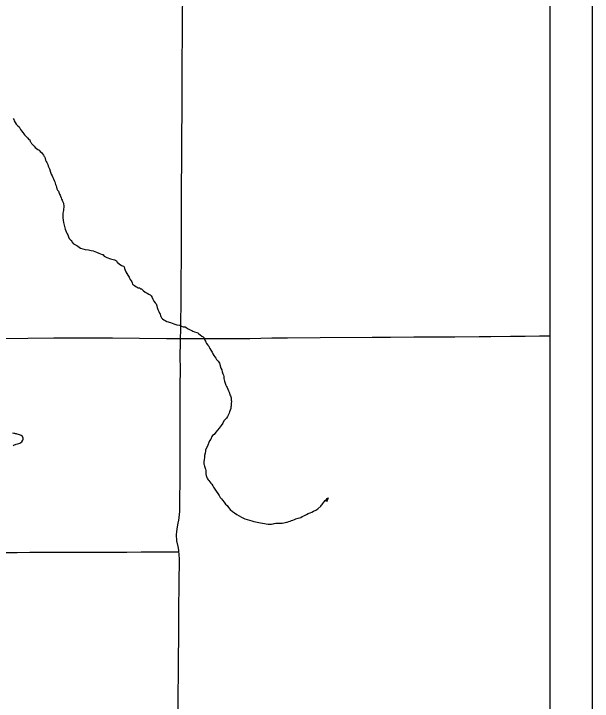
# Model space of a CAD drawing. Extents: x -17 to 88, y -5 to 22.
# Drawn here: x -11.619 to -10.26, y 15.887 to 17.501 of the extents above; entities that cross this region are included whole.
import ezdxf

# ---------------------------------------------------------------- set-up
doc = ezdxf.new("R2010")
doc.units = 0
for name, color, linetype in [('Default', 7, 'Continuous'), ('GM_X_County_Road', 7, 'Continuous'), ('GM_X_Minor_Lake', 7, 'Continuous'), ('GM_X_Minor_River', 7, 'Continuous'), ('GM_X_Township_Road', 7, 'Continuous'), ('SH_Data', 7, 'Continuous')]:
    doc.layers.add(name, color=color, linetype=linetype)

msp = doc.modelspace()

# ---------------------------------------------------------------- linework, layer by layer
at = {"layer": 'Default'}
msp.add_lwpolyline([(-17.1602, 20.9), (-10.3602, 20.9), (-10.3602, 14.1), (-17.1602, 14.1)], close=True, dxfattribs=at)
at = {"layer": 'GM_X_County_Road'}
msp.add_lwpolyline([(-11.6526, 16.2358), (-11.611, 16.2359), (-11.5811, 16.2363), (-11.56, 16.2364), (-11.5333, 16.2365), (-11.4823, 16.2366), (-11.4543, 16.2367), (-11.432, 16.2367), (-11.381, 16.2369), (-11.3531, 16.2369), (-11.3195, 16.2371), (-11.2922, 16.2371), (-11.2555, 16.2372), (-11.2381, 16.2372), (-11.2309, 16.2372)], dxfattribs=at)
at = {"layer": 'GM_X_Minor_Lake'}
msp.add_lwpolyline([(-11.6202, 16.4872), (-11.6183, 16.4888), (-11.6152, 16.4895), (-11.6133, 16.4903), (-11.6103, 16.4907), (-11.6069, 16.4914), (-11.6046, 16.4922), (-11.6027, 16.4937), (-11.6, 16.496), (-11.5974, 16.4994), (-11.597, 16.5013), (-11.597, 16.504), (-11.5974, 16.5066), (-11.5985, 16.5085), (-11.6016, 16.5108), (-11.6035, 16.5115), (-11.6057, 16.5119), (-11.608, 16.5127), (-11.6107, 16.5134), (-11.6126, 16.5142), (-11.6149, 16.5146), (-11.6167, 16.515), (-11.619, 16.5153), (-11.6217, 16.5161)], dxfattribs=at)
at = {"layer": 'GM_X_Minor_River'}
for points in [[(-11.6207, 17.2551), (-11.6188, 17.2524), (-11.6177, 17.2494), (-11.6158, 17.2456), (-11.6135, 17.2418), (-11.6101, 17.238), (-11.6063, 17.2349), (-11.6044, 17.2323), (-11.6029, 17.2289), (-11.601, 17.2254), (-11.5979, 17.2217), (-11.5953, 17.2186), (-11.5934, 17.2167), (-11.59, 17.2125), (-11.5866, 17.2091), (-11.5835, 17.2057), (-11.5816, 17.2046), (-11.5801, 17.2011), (-11.579, 17.1989), (-11.5771, 17.1962), (-11.5744, 17.1932), (-11.5714, 17.1894), (-11.5687, 17.1867), (-11.5653, 17.1841), (-11.5623, 17.1822), (-11.5596, 17.1803)], [(-11.5596, 17.1803), (-11.5573, 17.1776), (-11.5539, 17.1746), (-11.549, 17.1685), (-11.5475, 17.1658), (-11.546, 17.1636), (-11.5452, 17.1605), (-11.5441, 17.1571), (-11.5425, 17.1541), (-11.5414, 17.1518), (-11.5403, 17.1495), (-11.5391, 17.1465), (-11.538, 17.1427), (-11.5365, 17.1396), (-11.5349, 17.1366), (-11.5342, 17.1339), (-11.5327, 17.129), (-11.5311, 17.1244), (-11.5289, 17.1199), (-11.527, 17.1165), (-11.5255, 17.1127), (-11.5243, 17.1089), (-11.5228, 17.1062), (-11.5217, 17.1032), (-11.5209, 17.0998), (-11.5194, 17.0963), (-11.5186, 17.0937), (-11.5179, 17.0899), (-11.516, 17.0865), (-11.5141, 17.0838), (-11.5133, 17.0819), (-11.5125, 17.0793), (-11.5114, 17.077), (-11.5103, 17.0747), (-11.5091, 17.0724), (-11.508, 17.0686), (-11.5065, 17.0656), (-11.5053, 17.0633), (-11.5042, 17.0607), (-11.5031, 17.0576), (-11.5023, 17.0557), (-11.5019, 17.0534), (-11.5015, 17.0504), (-11.5015, 17.0477), (-11.5015, 17.0455), (-11.5019, 17.0424), (-11.5023, 17.039), (-11.503, 17.0356), (-11.5034, 17.0326), (-11.5038, 17.0291), (-11.5038, 17.0212), (-11.5027, 17.0162), (-11.5019, 17.0102), (-11.4981, 16.9946), (-11.497, 16.9912), (-11.4954, 16.9874), (-11.4935, 16.984), (-11.492, 16.9813), (-11.4905, 16.9771), (-11.4886, 16.9733), (-11.4856, 16.9695), (-11.4837, 16.968), (-11.4822, 16.965), (-11.4784, 16.9608), (-11.4738, 16.9578), (-11.4708, 16.9566), (-11.4685, 16.9551), (-11.4624, 16.9505), (-11.4514, 16.9475), (-11.4435, 16.946), (-11.437, 16.9448), (-11.4325, 16.9437), (-11.4287, 16.9426), (-11.4245, 16.9407), (-11.4195, 16.9384), (-11.415, 16.9369), (-11.4116, 16.9357), (-11.4097, 16.9354), (-11.4066, 16.9316), (-11.4002, 16.9281), (-11.3918, 16.9255), (-11.3858, 16.924), (-11.3824, 16.9232), (-11.3797, 16.9224), (-11.3778, 16.9202), (-11.3759, 16.9171), (-11.3714, 16.9133), (-11.366, 16.9095), (-11.3611, 16.908), (-11.36, 16.9061), (-11.3592, 16.9027), (-11.3577, 16.8985), (-11.3554, 16.8947), (-11.3535, 16.8909), (-11.3509, 16.8868), (-11.3478, 16.8822), (-11.3471, 16.8799), (-11.3455, 16.8769), (-11.3436, 16.8735), (-11.3417, 16.8716), (-11.341, 16.8689)], [(-11.341, 16.8689), (-11.3399, 16.8659), (-11.3357, 16.8628), (-11.3319, 16.8606), (-11.3288, 16.859), (-11.3266, 16.8575), (-11.3239, 16.8568), (-11.3213, 16.8552), (-11.319, 16.8545), (-11.3152, 16.8507), (-11.3106, 16.8473), (-11.3057, 16.8446), (-11.3015, 16.8423), (-11.2989, 16.8404), (-11.2962, 16.8382), (-11.2939, 16.8347), (-11.2924, 16.8302), (-11.2898, 16.8256), (-11.2867, 16.8222), (-11.2848, 16.8195), (-11.2833, 16.815), (-11.2818, 16.8108), (-11.2803, 16.8066), (-11.2784, 16.8013), (-11.2765, 16.7975), (-11.2753, 16.7956), (-11.2746, 16.7926), (-11.2734, 16.7896), (-11.2719, 16.7869), (-11.2696, 16.7846), (-11.2666, 16.782), (-11.2632, 16.7801), (-11.2598, 16.7785), (-11.251, 16.7759), (-11.2431, 16.7728), (-11.2359, 16.7706), (-11.2294, 16.7694), (-11.2252, 16.7668), (-11.2211, 16.7656), (-11.2165, 16.7653), (-11.2146, 16.7649), (-11.2112, 16.7618), (-11.2078, 16.7599), (-11.2044, 16.7584), (-11.201, 16.7569), (-11.1987, 16.7554), (-11.1941, 16.7535), (-11.1888, 16.752), (-11.1869, 16.7512), (-11.185, 16.7501), (-11.1812, 16.747), (-11.177, 16.744), (-11.1744, 16.7421), (-11.1729, 16.7402), (-11.1721, 16.7372), (-11.1702, 16.7341), (-11.1687, 16.7318), (-11.1676, 16.7299), (-11.166, 16.7262), (-11.163, 16.7224), (-11.1611, 16.7201), (-11.16, 16.7178), (-11.1588, 16.7144), (-11.1565, 16.711), (-11.1547, 16.7083), (-11.1531, 16.706), (-11.1524, 16.7041), (-11.1516, 16.7022), (-11.1493, 16.6981), (-11.1471, 16.6954), (-11.144, 16.692), (-11.1425, 16.6889), (-11.1391, 16.6851), (-11.1372, 16.6825), (-11.1361, 16.6802), (-11.1323, 16.6688), (-11.1304, 16.665), (-11.1292, 16.6601), (-11.1277, 16.6555), (-11.1262, 16.6521), (-11.1258, 16.6491), (-11.1254, 16.6441), (-11.1243, 16.6384), (-11.1224, 16.6331), (-11.1209, 16.6286), (-11.119, 16.6255), (-11.1174, 16.6229), (-11.1159, 16.6191), (-11.1144, 16.6157), (-11.1133, 16.6126), (-11.1125, 16.6096), (-11.1114, 16.6062), (-11.1099, 16.6035), (-11.1091, 16.6012), (-11.1087, 16.5989), (-11.1083, 16.597), (-11.108, 16.5936), (-11.1076, 16.591), (-11.108, 16.586), (-11.1083, 16.5826), (-11.1087, 16.58)], [(-11.1087, 16.58), (-11.1091, 16.5781), (-11.1095, 16.5739), (-11.111, 16.5701), (-11.1121, 16.5663), (-11.1133, 16.5629), (-11.1144, 16.5595), (-11.1171, 16.5553), (-11.1197, 16.5511), (-11.1224, 16.5481), (-11.1254, 16.545), (-11.1281, 16.5397), (-11.1322, 16.5336), (-11.1368, 16.5279), (-11.1406, 16.523), (-11.1444, 16.5181), (-11.1485, 16.5127), (-11.1523, 16.5101), (-11.1538, 16.5078), (-11.1561, 16.5021), (-11.1595, 16.4979), (-11.1611, 16.4938), (-11.1629, 16.4881), (-11.1683, 16.4763), (-11.1686, 16.4736), (-11.1694, 16.4687), (-11.1709, 16.4638), (-11.1713, 16.4596), (-11.172, 16.4535), (-11.1724, 16.4493), (-11.1724, 16.4467), (-11.1724, 16.4432), (-11.172, 16.4414), (-11.1713, 16.4387), (-11.1705, 16.436), (-11.1698, 16.4341), (-11.1686, 16.4311), (-11.1682, 16.4281), (-11.1679, 16.4262), (-11.1675, 16.4227), (-11.1675, 16.4205), (-11.1667, 16.4163), (-11.1656, 16.4117), (-11.1637, 16.4087), (-11.1622, 16.4064), (-11.1606, 16.4045), (-11.1588, 16.4019), (-11.1561, 16.3988), (-11.1534, 16.3962), (-11.1512, 16.3924), (-11.1496, 16.3893), (-11.147, 16.3848), (-11.1432, 16.3795), (-11.1394, 16.3745), (-11.1364, 16.37), (-11.1341, 16.365), (-11.1314, 16.3616), (-11.1284, 16.3586), (-11.125, 16.354), (-11.1216, 16.3495), (-11.1178, 16.346), (-11.1143, 16.3415), (-11.1105, 16.3366), (-11.1056, 16.3324), (-11.1007, 16.3286), (-11.0954, 16.3248), (-11.084, 16.3191), (-11.081, 16.3172), (-11.0764, 16.3149), (-11.0711, 16.3134), (-11.065, 16.3119), (-11.0601, 16.3104), (-11.0555, 16.3088), (-11.0514, 16.3077), (-11.0476, 16.3069), (-11.0434, 16.3062), (-11.0392, 16.3054), (-11.035, 16.3043), (-11.0297, 16.3035), (-11.0259, 16.3031), (-11.0214, 16.3024), (-11.0168, 16.302), (-11.0134, 16.3024), (-11.01, 16.3028), (-11.007, 16.3035), (-11.0032, 16.3043), (-10.9994, 16.3047), (-10.996, 16.3047), (-10.9929, 16.3047), (-10.9887, 16.305), (-10.9846, 16.3058), (-10.9812, 16.3066), (-10.9785, 16.3069), (-10.9766, 16.3073), (-10.9728, 16.3088), (-10.9698, 16.3096), (-10.9664, 16.3107), (-10.9633, 16.3119), (-10.9599, 16.313), (-10.9565, 16.3145), (-10.9512, 16.3161)], [(-10.9512, 16.3161), (-10.9478, 16.3172), (-10.9447, 16.3183), (-10.9413, 16.3202), (-10.9379, 16.3218), (-10.9345, 16.3237), (-10.9311, 16.3252), (-10.9273, 16.3271), (-10.9231, 16.3286), (-10.9189, 16.3305), (-10.9148, 16.3328), (-10.9098, 16.3351), (-10.9068, 16.3366), (-10.9045, 16.3381), (-10.8977, 16.3449), (-10.8962, 16.3468), (-10.8947, 16.3487), (-10.8928, 16.351), (-10.8905, 16.354), (-10.8878, 16.3578), (-10.8848, 16.3605), (-10.8829, 16.3624), (-10.8806, 16.3643), (-10.8829, 16.3582), (-10.8848, 16.3559), (-10.8844, 16.3582), (-10.884, 16.3582), (-10.8852, 16.3571), (-10.8882, 16.3563)]]:
    msp.add_lwpolyline(points, dxfattribs=at)
at = {"layer": 'GM_X_Township_Road'}
for points in [[(-11.2273, 16.7382), (-11.2267, 16.7585), (-11.2265, 16.7722), (-11.2257, 16.825), (-11.2248, 16.9752), (-11.2249, 17.0232), (-11.2249, 17.0468), (-11.2247, 17.1109), (-11.2243, 17.1394), (-11.2244, 17.1972), (-11.2237, 17.288), (-11.2234, 17.3762), (-11.2233, 17.3992), (-11.2229, 17.4384), (-11.223, 17.4713), (-11.2218, 17.5657)], [(-11.6403, 16.7381), (-11.5862, 16.7388), (-11.5247, 16.7398), (-11.4793, 16.7398), (-11.3873, 16.7394), (-11.3233, 16.739), (-11.2606, 16.7385), (-11.2388, 16.7384), (-11.2273, 16.7382)], [(-11.2309, 16.2372), (-11.2314, 16.2412), (-11.2329, 16.2497), (-11.2356, 16.2631), (-11.2363, 16.2681), (-11.2367, 16.2725), (-11.2366, 16.2782), (-11.2362, 16.2844), (-11.2351, 16.2912), (-11.2325, 16.3047), (-11.2314, 16.3114), (-11.2305, 16.3175), (-11.2296, 16.3261), (-11.2293, 16.3313), (-11.2291, 16.336), (-11.2289, 16.3441), (-11.2286, 16.354), (-11.2285, 16.4105), (-11.228, 16.5292), (-11.2278, 16.5995), (-11.2278, 16.6318), (-11.2276, 16.661), (-11.2278, 16.7014), (-11.2276, 16.7244), (-11.2275, 16.7315), (-11.2273, 16.7382)], [(-11.2273, 16.7382), (-11.2165, 16.738), (-11.1767, 16.7382), (-11.1171, 16.7381), (-11.0648, 16.7386), (-11.0128, 16.7394), (-10.9762, 16.7401), (-10.8997, 16.7406), (-10.7773, 16.7412), (-10.7344, 16.7414), (-10.6797, 16.7419), (-10.5828, 16.7423), (-10.5262, 16.7426), (-10.4982, 16.743), (-10.4523, 16.7436), (-10.4181, 16.7437), (-10.3839, 16.7441), (-10.3602, 16.7441)], [(-11.2358, 15.2356), (-11.236, 15.2527), (-11.2359, 15.2974), (-11.236, 15.3279), (-11.2359, 15.3502), (-11.2359, 15.3639), (-11.2358, 15.3868), (-11.2354, 15.4241), (-11.235, 15.4757), (-11.2346, 15.5758), (-11.2343, 15.6249), (-11.2342, 15.6597), (-11.2339, 15.7355), (-11.2332, 15.8722), (-11.232, 15.9816), (-11.2315, 16.0431), (-11.2314, 16.0898), (-11.2307, 16.1737), (-11.23, 16.2091), (-11.23, 16.2234), (-11.2302, 16.2278), (-11.2304, 16.2326), (-11.2309, 16.2372)]]:
    msp.add_lwpolyline(points, dxfattribs=at)
at = {"layer": 'SH_Data'}
for p, q in [((-10.2602, 21), (-10.2602, 14)), ((-10.3602, 20.9), (-10.3602, 14.1))]:
    msp.add_line(p, q, dxfattribs=at)

doc.saveas('drawing.dxf')
